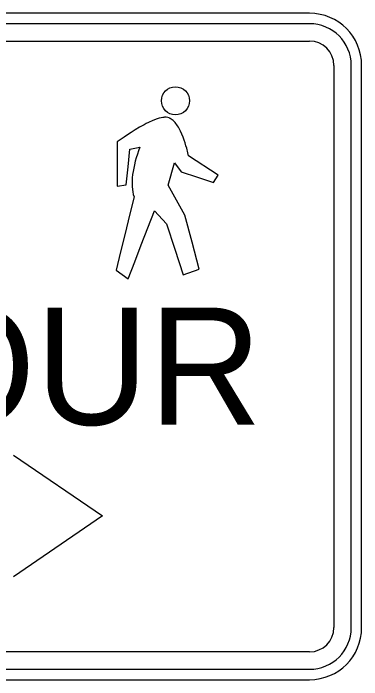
# Model space of a CAD drawing. Extents: x 1458 to 4498, y 17709 to 24109.
# Drawn here: x 1549.37 to 1574.42, y 20888.83 to 20936.83 of the extents above; entities that cross this region are included whole.
import ezdxf

# ---------------------------------------------------------------- set-up
doc = ezdxf.new("R2010")
doc.units = 0
doc.layers.add('P_TRAF_TCP_General', color=7, linetype='Continuous')

msp = doc.modelspace()

# ---------------------------------------------------------------- linework, layer by layer
at = {"layer": 'P_TRAF_TCP_General'}
for p, q in [((1570.674, 20936.827), (1518.174, 20936.827)), ((1570.674, 20936.077), (1518.174, 20936.077)), ((1570.674, 20936.077), (1518.174, 20936.077)), ((1518.174, 20934.827), (1570.674, 20934.827)), ((1572.424, 20933.077), (1572.424, 20892.577)), ((1573.674, 20892.577), (1573.674, 20933.077)), ((1573.674, 20892.577), (1573.674, 20933.077)), ((1574.424, 20892.577), (1574.424, 20933.077)), ((1570.674, 20890.827), (1518.186, 20890.827)), ((1518.174, 20889.577), (1570.674, 20889.577)), ((1518.186, 20889.577), (1570.674, 20889.577)), ((1518.174, 20888.827), (1570.674, 20888.827))]:
    msp.add_line(p, q, dxfattribs=at)
msp.add_lwpolyline([(1564.097, 20925.157), (1561.973, 20926.571), (1561.92, 20926.787), (1561.84, 20927.106), (1561.787, 20927.292), (1561.726, 20927.491), (1561.656, 20927.697), (1561.582, 20927.91), (1561.496, 20928.121), (1561.401, 20928.329), (1561.299, 20928.526), (1561.243, 20928.623), (1561.188, 20928.714), (1561.127, 20928.8), (1561.066, 20928.883), (1561.002, 20928.961), (1560.938, 20929.033), (1560.869, 20929.1), (1560.8, 20929.158), (1560.725, 20929.21), (1560.65, 20929.255), (1560.611, 20929.277), (1560.567, 20929.296), (1560.475, 20929.324), (1560.37, 20929.338), (1560.253, 20929.335), (1560.195, 20929.333), (1560.131, 20929.324), (1559.998, 20929.299), (1559.86, 20929.266), (1559.716, 20929.219), (1559.411, 20929.105), (1559.094, 20928.964), (1558.934, 20928.883), (1558.77, 20928.8), (1558.448, 20928.623), (1558.135, 20928.437), (1557.841, 20928.254), (1557.569, 20928.079), (1557.331, 20927.918), (1556.976, 20927.674), (1556.84, 20927.575), (1556.84, 20925.972), (1556.84, 20924.369), (1557.489, 20924.48), (1557.617, 20925.761), (1557.741, 20927.039), (1558.473, 20927.186), (1558.376, 20926.928), (1558.288, 20926.673), (1558.21, 20926.421), (1558.138, 20926.169), (1558.077, 20925.922), (1558.024, 20925.681), (1557.98, 20925.442), (1557.946, 20925.209), (1557.922, 20924.982), (1557.908, 20924.763), (1557.905, 20924.549), (1557.908, 20924.444), (1557.913, 20924.344), (1557.93, 20924.147), (1557.958, 20923.959), (1557.999, 20923.779), (1558.049, 20923.609), (1557.727, 20922.29), (1557.403, 20920.967), (1557.081, 20919.647), (1556.757, 20918.324), (1557.628, 20917.706), (1558.099, 20918.929), (1558.57, 20920.152), (1559.042, 20921.374), (1559.513, 20922.597), (1560.384, 20921.668), (1560.988, 20919.827), (1561.593, 20917.986), (1562.746, 20918.408), (1562.228, 20920.349), (1561.706, 20922.287), (1560.498, 20924.452), (1560.961, 20926.049), (1561.451, 20925.409), (1562.605, 20925.029), (1563.758, 20924.649), (1564.097, 20925.157)], close=True, dxfattribs=at)
msp.add_lwpolyline([(1564.097, 20925.157), (1561.973, 20926.571), (1561.92, 20926.787), (1561.84, 20927.106), (1561.787, 20927.292), (1561.726, 20927.491), (1561.656, 20927.697), (1561.582, 20927.91), (1561.496, 20928.121), (1561.401, 20928.329), (1561.299, 20928.526), (1561.243, 20928.623), (1561.188, 20928.714), (1561.127, 20928.8), (1561.066, 20928.883), (1561.002, 20928.961), (1560.938, 20929.033), (1560.869, 20929.1), (1560.8, 20929.158), (1560.725, 20929.21), (1560.65, 20929.255), (1560.611, 20929.277), (1560.567, 20929.296), (1560.475, 20929.324), (1560.37, 20929.338), (1560.253, 20929.335), (1560.195, 20929.333), (1560.131, 20929.324), (1559.998, 20929.299), (1559.86, 20929.266), (1559.716, 20929.219), (1559.411, 20929.105), (1559.094, 20928.964), (1558.934, 20928.883), (1558.77, 20928.8), (1558.448, 20928.623), (1558.135, 20928.437), (1557.841, 20928.254), (1557.569, 20928.079), (1557.331, 20927.918), (1556.976, 20927.674), (1556.84, 20927.575), (1556.84, 20925.972), (1556.84, 20924.369), (1557.489, 20924.48), (1557.617, 20925.761), (1557.741, 20927.039), (1558.473, 20927.186), (1558.376, 20926.928), (1558.288, 20926.673), (1558.21, 20926.421), (1558.138, 20926.169), (1558.077, 20925.922), (1558.024, 20925.681), (1557.98, 20925.442), (1557.946, 20925.209), (1557.922, 20924.982), (1557.908, 20924.763), (1557.905, 20924.549), (1557.908, 20924.444), (1557.913, 20924.344), (1557.93, 20924.147), (1557.958, 20923.959), (1557.999, 20923.779), (1558.049, 20923.609), (1557.727, 20922.29), (1557.403, 20920.967), (1557.081, 20919.647), (1556.757, 20918.324), (1557.628, 20917.706), (1558.099, 20918.929), (1558.57, 20920.152), (1559.042, 20921.374), (1559.513, 20922.597), (1560.384, 20921.668), (1560.988, 20919.827), (1561.593, 20917.986), (1562.746, 20918.408), (1562.228, 20920.349), (1561.706, 20922.287), (1560.498, 20924.452), (1560.961, 20926.049), (1561.451, 20925.409), (1562.605, 20925.029), (1563.758, 20924.649), (1564.097, 20925.157)], close=True, dxfattribs=at)
msp.add_lwpolyline([(1564.097, 20925.157), (1561.973, 20926.571), (1561.92, 20926.787), (1561.84, 20927.106), (1561.787, 20927.292), (1561.726, 20927.491), (1561.656, 20927.697), (1561.582, 20927.91), (1561.496, 20928.121), (1561.401, 20928.329), (1561.299, 20928.526), (1561.243, 20928.623), (1561.188, 20928.714), (1561.127, 20928.8), (1561.066, 20928.883), (1561.002, 20928.961), (1560.938, 20929.033), (1560.869, 20929.1), (1560.8, 20929.158), (1560.725, 20929.21), (1560.65, 20929.255), (1560.611, 20929.277), (1560.567, 20929.296), (1560.475, 20929.324), (1560.37, 20929.338), (1560.253, 20929.335), (1560.195, 20929.333), (1560.131, 20929.324), (1559.998, 20929.299), (1559.86, 20929.266), (1559.716, 20929.219), (1559.411, 20929.105), (1559.094, 20928.964), (1558.934, 20928.883), (1558.77, 20928.8), (1558.448, 20928.623), (1558.135, 20928.437), (1557.841, 20928.254), (1557.569, 20928.079), (1557.331, 20927.918), (1556.976, 20927.674), (1556.84, 20927.575), (1556.84, 20925.972), (1556.84, 20924.369), (1557.489, 20924.48), (1557.617, 20925.761), (1557.741, 20927.039), (1558.473, 20927.186), (1558.376, 20926.928), (1558.288, 20926.673), (1558.21, 20926.421), (1558.138, 20926.169), (1558.077, 20925.922), (1558.024, 20925.681), (1557.98, 20925.442), (1557.946, 20925.209), (1557.922, 20924.982), (1557.908, 20924.763), (1557.905, 20924.549), (1557.908, 20924.444), (1557.913, 20924.344), (1557.93, 20924.147), (1557.958, 20923.959), (1557.999, 20923.779), (1558.049, 20923.609), (1557.727, 20922.29), (1557.403, 20920.967), (1557.081, 20919.647), (1556.757, 20918.324), (1557.628, 20917.706), (1558.099, 20918.929), (1558.57, 20920.152), (1559.042, 20921.374), (1559.513, 20922.597), (1560.384, 20921.668), (1560.988, 20919.827), (1561.593, 20917.986), (1562.746, 20918.408), (1562.228, 20920.349), (1561.706, 20922.287), (1560.498, 20924.452), (1560.961, 20926.049), (1561.451, 20925.409), (1562.605, 20925.029), (1563.758, 20924.649), (1564.097, 20925.157)], close=True, dxfattribs=at)
msp.add_lwpolyline([(1549.368, 20905.009), (1555.774, 20900.623), (1549.368, 20896.237)], dxfattribs=at)
msp.add_lwpolyline([(1549.368, 20905.009), (1555.774, 20900.623), (1549.368, 20896.237)], dxfattribs=at)
msp.add_lwpolyline([(1549.368, 20905.009), (1555.774, 20900.623), (1549.368, 20896.237)], dxfattribs=at)
msp.add_circle((1561.03, 20930.526), 1.013, dxfattribs=at)
msp.add_circle((1561.03, 20930.526), 1.013, dxfattribs=at)
msp.add_circle((1561.03, 20930.526), 1.013, dxfattribs=at)
for centre, radius, start, end in [((1570.674, 20933.077), 3.75, 0, 90), ((1570.674, 20933.077), 3, 0, 90), ((1570.674, 20933.077), 3, 0, 90), ((1570.674, 20933.077), 1.75, 0, 90), ((1570.674, 20892.577), 3, 270, 0), ((1570.674, 20892.577), 3, 270, 0), ((1570.674, 20892.577), 1.75, 270, 0), ((1570.674, 20892.577), 3.75, 270, 0)]:
    msp.add_arc(centre, radius, start, end, dxfattribs=at)

# ---------------------------------------------------------------- texts
msp.add_text('DETOUR', height=8.4375, dxfattribs=at).set_placement((1519.613, 20907.188))

doc.saveas('drawing.dxf')
